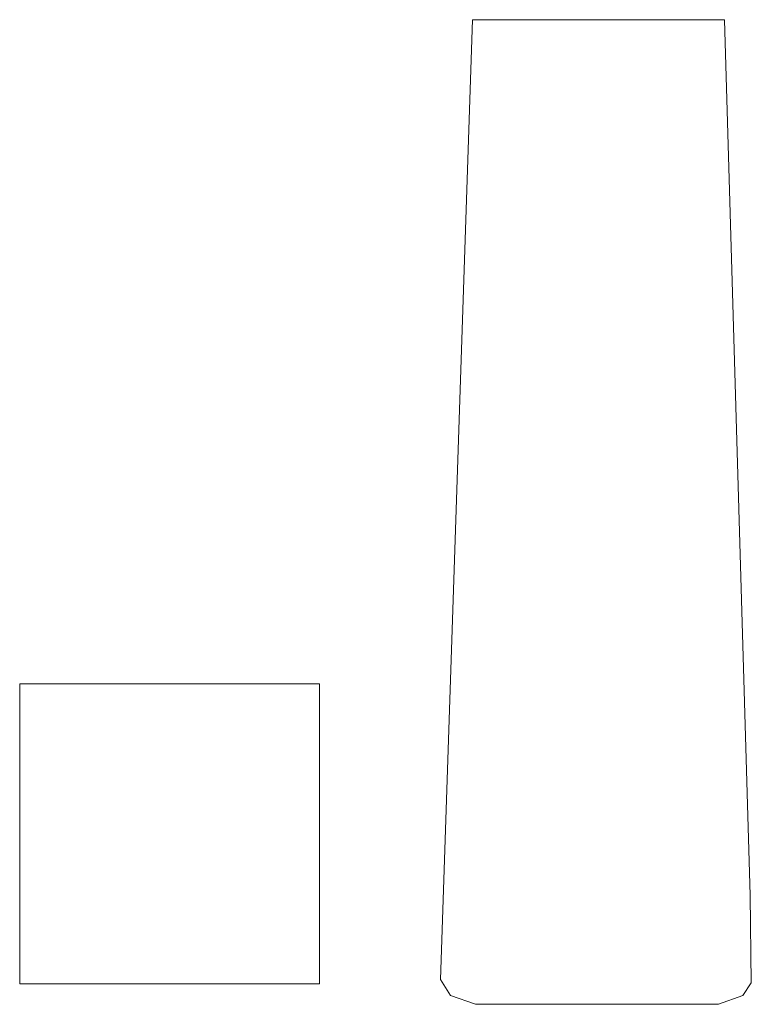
# Model space of a CAD drawing. Header units: millimetres. Extents: x -14761 to 157739, y -22400 to 107990.
# Tile 260 of 267: x 127451 to 128671, y 50210 to 51850. Entities that reach past the tile are written whole.
import ezdxf

# ---------------------------------------------------------------- set-up
doc = ezdxf.new("R2010")
doc.units = ezdxf.units.MM
doc.header["$MEASUREMENT"] = 0
doc.layers.add('Интерьер - лежаки 2', color=7, linetype='Continuous')

msp = doc.modelspace()

# ---------------------------------------------------------------- linework, layer by layer
at = {"layer": 'Интерьер - лежаки 2', "color": 7, "linetype": 'Continuous', "lineweight": 15}
for p, q in [((127951.2, 50743.8), (127451.2, 50743.8)), ((127451.2, 50743.8), (127451.2, 50243.8)), ((127951.2, 50243.8), (127951.2, 50743.8)), ((127451.2, 50243.8), (127951.2, 50243.8))]:
    msp.add_line(p, q, dxfattribs=at)
at = {"layer": 'Интерьер - лежаки 2', "color": 7, "linetype": 'Continuous', "lineweight": 15, "flags": 128}
msp.add_lwpolyline([(128669, 50391.1), (128670.8, 50245.9), (128656.7, 50224.5), (128616, 50210), (128211.1, 50210), (128169.3, 50224.5), (128152.5, 50251.4), (128206, 51850), (128626, 51850)], close=True, dxfattribs=at)

doc.saveas('drawing.dxf')
